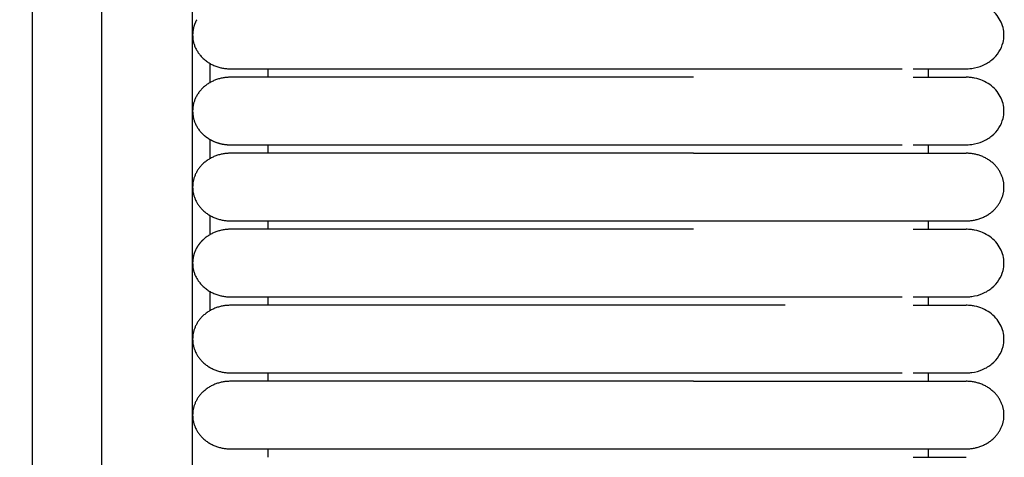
# Model space of a CAD drawing. Header units: millimetres. Extents: x -31695 to -19845, y -5614 to 7253.
# Tile 263 of 432: x -27600 to -27541, y 4797 to 4823. Entities that reach past the tile are written whole.
import ezdxf

# ---------------------------------------------------------------- set-up
doc = ezdxf.new("R2010")
doc.units = ezdxf.units.MM
doc.layers.add('2d', color=7, linetype='Continuous', true_color=0x000000)

msp = doc.modelspace()

# ---------------------------------------------------------------- linework, layer by layer
at = {"layer": '2d', "linetype": 'Continuous', "lineweight": -3}
msp.add_lwpolyline([(-27589.426, 4598.27), (-27589.426, 5374.719)], dxfattribs=at)
for points, knots in [([(-27595.609, 4580.414), (-27595.515, 4581.874), (-27595.437, 4583.335), (-27595.37, 4584.797), (-27595.297, 4586.378), (-27595.239, 4587.961), (-27595.189, 4589.544), (-27595.136, 4591.246), (-27595.094, 4592.949), (-27595.059, 4594.652), (-27595.021, 4596.505), (-27594.993, 4598.358), (-27594.97, 4600.211), (-27594.946, 4602.186), (-27594.929, 4604.161), (-27594.916, 4606.136), (-27594.902, 4608.199), (-27594.894, 4610.262), (-27594.888, 4612.325), (-27594.882, 4614.504), (-27594.879, 4616.683), (-27594.877, 4618.862), (-27594.875, 4622.137), (-27594.875, 4625.411), (-27594.875, 4628.686), (-27594.876, 4639.331), (-27594.875, 4649.975), (-27594.875, 4660.62), (-27594.875, 4672.699), (-27594.875, 4684.778), (-27594.875, 4696.856), (-27594.875, 4710.296), (-27594.875, 4723.735), (-27594.875, 4737.175), (-27594.875, 4751.989), (-27594.875, 4766.804), (-27594.875, 4781.619), (-27594.875, 4813.556), (-27594.875, 4845.491), (-27594.875, 4877.427), (-27594.875, 4910.929), (-27594.875, 4944.432), (-27594.875, 4977.935), (-27594.875, 5011.437), (-27594.875, 5044.939), (-27594.875, 5078.441), (-27594.875, 5094.409), (-27594.875, 5110.377), (-27594.875, 5126.346), (-27594.875, 5142.314), (-27594.875, 5158.284), (-27594.875, 5174.252), (-27594.875, 5181.659), (-27594.875, 5189.066), (-27594.875, 5196.473), (-27594.875, 5203.88), (-27594.875, 5211.288), (-27594.875, 5218.695), (-27594.875, 5224.095), (-27594.875, 5229.495), (-27594.875, 5234.895)], [0, 0, 0, 0, 4.32571, 4.32571, 4.32571, 9.006348, 9.006348, 9.006348, 14.041632, 14.041632, 14.041632, 19.519096, 19.519096, 19.519096, 25.35732, 25.35732, 25.35732, 31.454857, 31.454857, 31.454857, 37.895938, 37.895938, 37.895938, 47.575429, 47.575429, 47.575429, 79.038556, 79.038556, 79.038556, 114.740207, 114.740207, 114.740207, 154.464201, 154.464201, 154.464201, 198.253062, 198.253062, 198.253062, 292.648844, 292.648844, 292.648844, 391.674129, 391.674129, 391.674129, 490.698643, 490.698643, 490.698643, 537.896832, 537.896832, 537.896832, 585.096367, 585.096367, 585.096367, 606.990068, 606.990068, 606.990068, 628.884072, 628.884072, 628.884072, 644.845046, 644.845046, 644.845046, 644.845046]), ([(-27599.815, 4580.596), (-27599.721, 4582.035), (-27599.643, 4583.484), (-27599.576, 4584.924), (-27599.504, 4586.492), (-27599.444, 4588.061), (-27599.395, 4589.629), (-27599.341, 4591.321), (-27599.298, 4593.014), (-27599.263, 4594.706), (-27599.224, 4596.551), (-27599.195, 4598.396), (-27599.171, 4600.241), (-27599.146, 4602.211), (-27599.128, 4604.181), (-27599.114, 4606.15), (-27599.1, 4608.21), (-27599.09, 4610.269), (-27599.083, 4612.329), (-27599.076, 4614.506), (-27599.073, 4616.683), (-27599.07, 4618.86), (-27599.067, 4621.379), (-27599.066, 4623.899), (-27599.065, 4626.418), (-27599.065, 4627.173), (-27599.065, 4627.928), (-27599.064, 4628.683), (-27599.061, 4639.328), (-27599.058, 4649.973), (-27599.056, 4660.618), (-27599.053, 4672.697), (-27599.051, 4684.776), (-27599.049, 4696.855), (-27599.047, 4710.294), (-27599.046, 4723.734), (-27599.045, 4737.174), (-27599.043, 4751.989), (-27599.042, 4766.803), (-27599.041, 4781.618), (-27599.04, 4813.555), (-27599.039, 4845.491), (-27599.038, 4877.427), (-27599.038, 4910.93), (-27599.038, 4944.432), (-27599.038, 4977.935), (-27599.038, 5011.437), (-27599.038, 5044.939), (-27599.038, 5078.441), (-27599.039, 5094.41), (-27599.039, 5110.378), (-27599.039, 5126.346), (-27599.04, 5142.315), (-27599.04, 5158.284), (-27599.041, 5174.252), (-27599.042, 5181.659), (-27599.042, 5189.067), (-27599.043, 5196.474), (-27599.043, 5202.878), (-27599.044, 5209.282), (-27599.044, 5215.686)], [0, 0, 0, 0, 4.271346, 4.271346, 4.271346, 8.910793, 8.910793, 8.910793, 13.915218, 13.915218, 13.915218, 19.369775, 19.369775, 19.369775, 25.191998, 25.191998, 25.191998, 31.279337, 31.279337, 31.279337, 37.714779, 37.714779, 37.714779, 45.161136, 45.161136, 45.161136, 47.392834, 47.392834, 47.392834, 78.857016, 78.857016, 78.857016, 114.55941, 114.55941, 114.55941, 154.283912, 154.283912, 154.283912, 198.073133, 198.073133, 198.073133, 292.469323, 292.469323, 292.469323, 391.494727, 391.494727, 391.494727, 490.51936, 490.51936, 490.51936, 537.717708, 537.717708, 537.717708, 584.917492, 584.917492, 584.917492, 606.811354, 606.811354, 606.811354, 625.740521, 625.740521, 625.740521, 625.740521]), ([(-27542.96, 4820.04), (-27542.771, 4820.046), (-27542.696, 4820.053), (-27542.621, 4820.063), (-27542.398, 4820.093), (-27542.18, 4820.154), (-27541.976, 4820.241), (-27541.772, 4820.329), (-27541.583, 4820.444), (-27541.417, 4820.582), (-27541.086, 4820.857), (-27540.85, 4821.224), (-27540.749, 4821.618), (-27540.674, 4821.914), (-27540.674, 4822.226), (-27540.75, 4822.522), (-27540.825, 4822.818), (-27540.976, 4823.099), (-27541.187, 4823.336), (-27541.399, 4823.573), (-27541.671, 4823.767), (-27541.976, 4823.899), (-27542.129, 4823.965), (-27542.29, 4824.016), (-27542.455, 4824.049), (-27542.538, 4824.066), (-27542.622, 4824.079), (-27542.748, 4824.092), (-27542.79, 4824.095), (-27542.864, 4824.098), (-27542.928, 4824.099), (-27542.96, 4824.1)], [22.969562, 22.969562, 22.969562, 22.969562, 23.177608, 23.177608, 23.177608, 23.803096, 23.803096, 23.803096, 24.429052, 24.429052, 24.429052, 25.694166, 25.694166, 25.694166, 26.637609, 26.637609, 26.637609, 27.580381, 27.580381, 27.580381, 28.523515, 28.523515, 28.523515, 28.992074, 28.992074, 28.992074, 29.241533, 29.241533, 29.366254, 29.366254, 29.459732, 29.459732, 29.459732, 29.459732]), ([(-27559.349, 4820.04), (-27559.121, 4820.04), (-27558.891, 4820.04), (-27558.664, 4820.04), (-27558.436, 4820.04), (-27558.208, 4820.04), (-27557.98, 4820.04), (-27557.752, 4820.04), (-27557.525, 4820.04), (-27557.298, 4820.04), (-27557.071, 4820.04), (-27556.845, 4820.04), (-27556.62, 4820.04), (-27556.395, 4820.04), (-27556.171, 4820.04), (-27555.948, 4820.04), (-27555.726, 4820.04), (-27555.504, 4820.04), (-27555.284, 4820.04), (-27555.229, 4820.04), (-27555.174, 4820.04), (-27555.12, 4820.04), (-27555.092, 4820.04), (-27555.065, 4820.04), (-27554.956, 4820.04), (-27554.847, 4820.04), (-27554.738, 4820.04), (-27554.63, 4820.04), (-27554.413, 4820.04), (-27554.199, 4820.04), (-27553.987, 4820.04), (-27553.774, 4820.04), (-27553.565, 4820.04), (-27553.359, 4820.04), (-27553.153, 4820.04), (-27552.951, 4820.04), (-27552.752, 4820.04), (-27552.553, 4820.04), (-27552.358, 4820.04), (-27552.167, 4820.04), (-27551.976, 4820.04), (-27551.788, 4820.04), (-27551.605, 4820.04), (-27551.421, 4820.04), (-27551.242, 4820.04), (-27551.066, 4820.04), (-27550.891, 4820.04), (-27550.719, 4820.04), (-27550.552, 4820.04), (-27550.386, 4820.04), (-27550.223, 4820.04), (-27550.063, 4820.04), (-27549.906, 4820.04), (-27549.751, 4820.04), (-27549.548, 4820.04), (-27549.53, 4820.04), (-27549.513, 4820.04), (-27549.391, 4820.04), (-27549.356, 4820.04), (-27549.322, 4820.04), (-27549.185, 4820.04), (-27549.151, 4820.04), (-27549.117, 4820.04), (-27548.982, 4820.04), (-27548.949, 4820.04), (-27548.916, 4820.04), (-27548.784, 4820.04), (-27548.719, 4820.04), (-27548.654, 4820.04), (-27548.59, 4820.04), (-27548.526, 4820.04), (-27548.463, 4820.04), (-27548.401, 4820.04), (-27548.338, 4820.04), (-27548.277, 4820.04), (-27548.216, 4820.04), (-27548.155, 4820.04), (-27548.095, 4820.04), (-27548.037, 4820.04), (-27548.007, 4820.04), (-27547.978, 4820.04), (-27547.862, 4820.04), (-27547.805, 4820.04), (-27547.748, 4820.04), (-27546.808, 4820.04)], [0, 0, 0, 0, 0.688874, 0.688874, 0.688874, 1.379115, 1.379115, 1.379115, 2.070613, 2.070613, 2.070613, 2.763252, 2.763252, 2.763252, 3.45691, 3.45691, 3.45691, 4.151483, 4.151483, 4.151483, 4.325243, 4.325243, 4.325243, 4.499054, 4.499054, 4.499054, 4.846837, 4.846837, 4.846837, 5.543068, 5.543068, 5.543068, 6.23829, 6.23829, 6.23829, 6.927078, 6.927078, 6.927078, 7.609792, 7.609792, 7.609792, 8.286497, 8.286497, 8.286497, 8.957118, 8.957118, 8.957118, 9.621514, 9.621514, 9.621514, 10.279449, 10.279449, 10.279449, 11.006992, 11.006992, 11.006992, 11.236869, 11.236869, 11.236869, 11.545229, 11.545229, 11.545229, 11.855657, 11.855657, 11.855657, 12.168098, 12.168098, 12.168098, 12.482506, 12.482506, 12.482506, 12.798832, 12.798832, 12.798832, 13.117033, 13.117033, 13.117033, 13.437075, 13.437075, 13.437075, 13.758926, 13.758926, 13.758926, 14.082567, 14.082567, 14.082567, 14.082567]), ([(-27546.154, 4820.04), (-27545.38, 4820.04), (-27544.743, 4820.04), (-27544.249, 4820.04), (-27543.83, 4820.04), (-27543.514, 4820.04), (-27543.3, 4820.04), (-27543.086, 4820.04), (-27542.975, 4820.04), (-27542.96, 4820.04)], [0, 0, 0, 0, 8.587775, 8.587775, 8.587775, 15.835584, 15.835584, 15.835584, 22.978171, 22.978171, 22.978171, 22.978171]), ([(-27546.155, 4819.533), (-27545.378, 4819.533), (-27544.742, 4819.533), (-27544.25, 4819.533), (-27543.83, 4819.533), (-27543.514, 4819.533), (-27543.301, 4819.533), (-27543.087, 4819.533), (-27542.975, 4819.533), (-27542.96, 4819.533)], [0, 0, 0, 0, 8.649967, 8.649967, 8.649967, 15.950266, 15.950266, 15.950266, 23.144582, 23.144582, 23.144582, 23.144582]), ([(-27542.96, 4815.473), (-27542.771, 4815.479), (-27542.696, 4815.486), (-27542.621, 4815.496), (-27542.398, 4815.526), (-27542.18, 4815.586), (-27541.976, 4815.674), (-27541.772, 4815.762), (-27541.583, 4815.877), (-27541.417, 4816.015), (-27541.086, 4816.29), (-27540.85, 4816.656), (-27540.749, 4817.051), (-27540.674, 4817.347), (-27540.674, 4817.659), (-27540.75, 4817.955), (-27540.825, 4818.251), (-27540.976, 4818.531), (-27541.187, 4818.769), (-27541.399, 4819.006), (-27541.671, 4819.2), (-27541.976, 4819.332), (-27542.129, 4819.398), (-27542.29, 4819.448), (-27542.455, 4819.482), (-27542.538, 4819.499), (-27542.622, 4819.512), (-27542.748, 4819.524), (-27542.79, 4819.528), (-27542.864, 4819.531), (-27542.928, 4819.532), (-27542.96, 4819.533)], [22.96966, 22.96966, 22.96966, 22.96966, 23.177705, 23.177705, 23.177705, 23.803183, 23.803183, 23.803183, 24.429128, 24.429128, 24.429128, 25.694222, 25.694222, 25.694222, 26.63765, 26.63765, 26.63765, 27.580406, 27.580406, 27.580406, 28.523525, 28.523525, 28.523525, 28.992076, 28.992076, 28.992076, 29.241531, 29.241531, 29.36625, 29.36625, 29.459726, 29.459726, 29.459726, 29.459726]), ([(-27559.349, 4815.473), (-27559.121, 4815.473), (-27558.891, 4815.473), (-27558.664, 4815.473), (-27558.436, 4815.473), (-27558.208, 4815.473), (-27557.98, 4815.473), (-27557.752, 4815.473), (-27557.525, 4815.473), (-27557.298, 4815.473), (-27557.071, 4815.473), (-27556.845, 4815.473), (-27556.62, 4815.473), (-27556.395, 4815.473), (-27556.171, 4815.473), (-27555.948, 4815.473), (-27555.726, 4815.473), (-27555.504, 4815.473), (-27555.284, 4815.473), (-27555.229, 4815.473), (-27555.174, 4815.473), (-27555.12, 4815.473), (-27555.092, 4815.473), (-27555.065, 4815.473), (-27554.956, 4815.473), (-27554.847, 4815.473), (-27554.738, 4815.473), (-27554.63, 4815.473), (-27554.413, 4815.473), (-27554.199, 4815.473), (-27553.987, 4815.473), (-27553.774, 4815.473), (-27553.565, 4815.473), (-27553.359, 4815.473), (-27553.153, 4815.473), (-27552.951, 4815.473), (-27552.752, 4815.473), (-27552.553, 4815.473), (-27552.358, 4815.473), (-27552.167, 4815.473), (-27551.976, 4815.473), (-27551.788, 4815.473), (-27551.605, 4815.473), (-27551.421, 4815.473), (-27551.242, 4815.473), (-27551.066, 4815.473), (-27550.891, 4815.473), (-27550.719, 4815.473), (-27550.552, 4815.473), (-27550.385, 4815.473), (-27550.222, 4815.473), (-27550.063, 4815.473), (-27549.906, 4815.473), (-27549.751, 4815.473), (-27549.548, 4815.473), (-27549.53, 4815.473), (-27549.513, 4815.473), (-27549.391, 4815.473), (-27549.356, 4815.473), (-27549.322, 4815.473), (-27549.185, 4815.473), (-27549.151, 4815.473), (-27549.117, 4815.473), (-27548.982, 4815.473), (-27548.949, 4815.473), (-27548.916, 4815.473), (-27548.784, 4815.473), (-27548.719, 4815.473), (-27548.654, 4815.473), (-27548.59, 4815.473), (-27548.526, 4815.473), (-27548.463, 4815.473), (-27548.401, 4815.473), (-27548.338, 4815.473), (-27548.277, 4815.473), (-27548.216, 4815.473), (-27548.156, 4815.473), (-27548.096, 4815.473), (-27548.037, 4815.473), (-27548.007, 4815.473), (-27547.978, 4815.473), (-27547.862, 4815.473), (-27547.805, 4815.473), (-27547.748, 4815.473), (-27546.808, 4815.473)], [0, 0, 0, 0, 0.688874, 0.688874, 0.688874, 1.379115, 1.379115, 1.379115, 2.070614, 2.070614, 2.070614, 2.763252, 2.763252, 2.763252, 3.45691, 3.45691, 3.45691, 4.151484, 4.151484, 4.151484, 4.325244, 4.325244, 4.325244, 4.499055, 4.499055, 4.499055, 4.846838, 4.846838, 4.846838, 5.543069, 5.543069, 5.543069, 6.238291, 6.238291, 6.238291, 6.927079, 6.927079, 6.927079, 7.609793, 7.609793, 7.609793, 8.286498, 8.286498, 8.286498, 8.957119, 8.957119, 8.957119, 9.621515, 9.621515, 9.621515, 10.27945, 10.27945, 10.27945, 11.006993, 11.006993, 11.006993, 11.236871, 11.236871, 11.236871, 11.545231, 11.545231, 11.545231, 11.855658, 11.855658, 11.855658, 12.1681, 12.1681, 12.1681, 12.482507, 12.482507, 12.482507, 12.798834, 12.798834, 12.798834, 13.117034, 13.117034, 13.117034, 13.437076, 13.437076, 13.437076, 13.758927, 13.758927, 13.758927, 14.082568, 14.082568, 14.082568, 14.082568]), ([(-27546.154, 4815.473), (-27545.38, 4815.473), (-27544.743, 4815.473), (-27544.249, 4815.473), (-27543.83, 4815.473), (-27543.514, 4815.473), (-27543.3, 4815.473), (-27543.086, 4815.473), (-27542.975, 4815.473), (-27542.96, 4815.473)], [0, 0, 0, 0, 8.587776, 8.587776, 8.587776, 15.835585, 15.835585, 15.835585, 22.978173, 22.978173, 22.978173, 22.978173]), ([(-27546.155, 4810.398), (-27545.378, 4810.398), (-27544.742, 4810.398), (-27544.25, 4810.398), (-27543.83, 4810.398), (-27543.514, 4810.398), (-27543.301, 4810.398), (-27543.087, 4810.398), (-27542.975, 4810.398), (-27542.96, 4810.398)], [0, 0, 0, 0, 8.649967, 8.649967, 8.649967, 15.950266, 15.950266, 15.950266, 23.144582, 23.144582, 23.144582, 23.144582]), ([(-27542.959, 4806.338), (-27542.771, 4806.344), (-27542.696, 4806.351), (-27542.621, 4806.361), (-27542.398, 4806.391), (-27542.18, 4806.452), (-27541.976, 4806.539), (-27541.772, 4806.627), (-27541.583, 4806.742), (-27541.417, 4806.88), (-27541.086, 4807.155), (-27540.85, 4807.522), (-27540.749, 4807.916), (-27540.674, 4808.212), (-27540.674, 4808.524), (-27540.75, 4808.82), (-27540.825, 4809.116), (-27540.976, 4809.397), (-27541.187, 4809.634), (-27541.399, 4809.871), (-27541.671, 4810.065), (-27541.976, 4810.197), (-27542.129, 4810.263), (-27542.29, 4810.313), (-27542.455, 4810.347), (-27542.538, 4810.364), (-27542.622, 4810.377), (-27542.748, 4810.39), (-27542.79, 4810.393), (-27542.864, 4810.396), (-27542.928, 4810.397), (-27542.96, 4810.398)], [23.445705, 23.445705, 23.445705, 23.445705, 23.445782, 23.445782, 23.445782, 24.046146, 24.046146, 24.046146, 24.646957, 24.646957, 24.646957, 25.861254, 25.861254, 25.861254, 26.766801, 26.766801, 26.766801, 27.671703, 27.671703, 27.671703, 28.576953, 28.576953, 28.576953, 29.026691, 29.026691, 29.026691, 29.266129, 29.266129, 29.385841, 29.385841, 29.475563, 29.475563, 29.475563, 29.475563]), ([(-27553.838, 4805.831), (-27554.77, 4805.831), (-27555.721, 4805.831), (-27557.63, 4805.831), (-27558.535, 4805.831), (-27560.093, 4805.831), (-27560.72, 4805.83), (-27561.34, 4805.83)], [-1.819189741, -1.819189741, -1.819189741, -1.819189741, -1.816099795, -1.816099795, -1.813289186, -1.813289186, -1.811378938, -1.811378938, -1.811378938, -1.811378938]), ([(-27559.349, 4806.338), (-27559.121, 4806.338), (-27558.891, 4806.338), (-27558.664, 4806.338), (-27558.436, 4806.338), (-27558.208, 4806.338), (-27557.98, 4806.338), (-27557.752, 4806.338), (-27557.525, 4806.338), (-27557.298, 4806.338), (-27557.071, 4806.338), (-27556.845, 4806.338), (-27556.62, 4806.338), (-27556.395, 4806.338), (-27556.171, 4806.338), (-27555.948, 4806.338), (-27555.726, 4806.338), (-27555.504, 4806.338), (-27555.284, 4806.338), (-27555.229, 4806.338), (-27555.174, 4806.338), (-27555.12, 4806.338), (-27555.092, 4806.338), (-27555.065, 4806.338), (-27554.956, 4806.338), (-27554.847, 4806.338), (-27554.738, 4806.338), (-27554.63, 4806.338), (-27554.413, 4806.338), (-27554.199, 4806.338), (-27553.987, 4806.338), (-27553.774, 4806.338), (-27553.565, 4806.338), (-27553.359, 4806.338), (-27553.153, 4806.338), (-27552.951, 4806.338), (-27552.752, 4806.338), (-27552.553, 4806.338), (-27552.358, 4806.338), (-27552.167, 4806.338), (-27551.976, 4806.338), (-27551.788, 4806.338), (-27551.605, 4806.338), (-27551.421, 4806.338), (-27551.242, 4806.338), (-27551.066, 4806.338), (-27550.891, 4806.338), (-27550.719, 4806.338), (-27550.552, 4806.338), (-27550.385, 4806.338), (-27550.222, 4806.338), (-27550.063, 4806.338), (-27549.906, 4806.338), (-27549.751, 4806.338), (-27549.548, 4806.338), (-27549.53, 4806.338), (-27549.513, 4806.338), (-27549.391, 4806.338), (-27549.356, 4806.338), (-27549.322, 4806.338), (-27549.185, 4806.338), (-27549.151, 4806.338), (-27549.117, 4806.338), (-27548.982, 4806.338), (-27548.949, 4806.338), (-27548.916, 4806.338), (-27548.784, 4806.338), (-27548.719, 4806.338), (-27548.654, 4806.338), (-27548.59, 4806.338), (-27548.526, 4806.338), (-27548.463, 4806.338), (-27548.401, 4806.338), (-27548.339, 4806.338), (-27548.277, 4806.338), (-27548.216, 4806.338), (-27548.156, 4806.338), (-27548.096, 4806.338), (-27548.037, 4806.338), (-27548.007, 4806.338), (-27547.978, 4806.338), (-27547.862, 4806.338), (-27547.805, 4806.338), (-27547.748, 4806.338), (-27546.808, 4806.338)], [0, 0, 0, 0, 0.688874, 0.688874, 0.688874, 1.379115, 1.379115, 1.379115, 2.070614, 2.070614, 2.070614, 2.763252, 2.763252, 2.763252, 3.45691, 3.45691, 3.45691, 4.151484, 4.151484, 4.151484, 4.325244, 4.325244, 4.325244, 4.499055, 4.499055, 4.499055, 4.846838, 4.846838, 4.846838, 5.543069, 5.543069, 5.543069, 6.238291, 6.238291, 6.238291, 6.927079, 6.927079, 6.927079, 7.609793, 7.609793, 7.609793, 8.286498, 8.286498, 8.286498, 8.957119, 8.957119, 8.957119, 9.621515, 9.621515, 9.621515, 10.279451, 10.279451, 10.279451, 11.006993, 11.006993, 11.006993, 11.236871, 11.236871, 11.236871, 11.545231, 11.545231, 11.545231, 11.855659, 11.855659, 11.855659, 12.1681, 12.1681, 12.1681, 12.482508, 12.482508, 12.482508, 12.798834, 12.798834, 12.798834, 13.117034, 13.117034, 13.117034, 13.437076, 13.437076, 13.437076, 13.758928, 13.758928, 13.758928, 14.082568, 14.082568, 14.082568, 14.082568]), ([(-27546.155, 4805.831), (-27545.378, 4805.831), (-27544.742, 4805.831), (-27544.25, 4805.831), (-27543.83, 4805.831), (-27543.514, 4805.831), (-27543.301, 4805.831), (-27543.087, 4805.831), (-27542.975, 4805.831), (-27542.96, 4805.831)], [0, 0, 0, 0, 8.649967, 8.649967, 8.649967, 15.950267, 15.950267, 15.950267, 23.144582, 23.144582, 23.144582, 23.144582]), ([(-27546.154, 4806.338), (-27545.38, 4806.338), (-27544.743, 4806.338), (-27544.249, 4806.338), (-27543.83, 4806.338), (-27543.514, 4806.338), (-27543.3, 4806.338), (-27543.086, 4806.338), (-27542.975, 4806.338), (-27542.96, 4806.338)], [0, 0, 0, 0, 8.587778, 8.587778, 8.587778, 15.835588, 15.835588, 15.835588, 22.978178, 22.978178, 22.978178, 22.978178]), ([(-27542.96, 4801.771), (-27542.771, 4801.777), (-27542.696, 4801.784), (-27542.621, 4801.794), (-27542.398, 4801.824), (-27542.18, 4801.884), (-27541.976, 4801.972), (-27541.772, 4802.06), (-27541.583, 4802.175), (-27541.417, 4802.313), (-27541.086, 4802.588), (-27540.85, 4802.954), (-27540.749, 4803.349), (-27540.674, 4803.645), (-27540.674, 4803.957), (-27540.75, 4804.253), (-27540.825, 4804.549), (-27540.976, 4804.829), (-27541.187, 4805.067), (-27541.399, 4805.304), (-27541.671, 4805.498), (-27541.976, 4805.63), (-27542.129, 4805.696), (-27542.29, 4805.746), (-27542.455, 4805.78), (-27542.538, 4805.797), (-27542.622, 4805.81), (-27542.748, 4805.822), (-27542.79, 4805.826), (-27542.864, 4805.828), (-27542.928, 4805.83), (-27542.96, 4805.831)], [22.969644, 22.969644, 22.969644, 22.969644, 23.177689, 23.177689, 23.177689, 23.803169, 23.803169, 23.803169, 24.429115, 24.429115, 24.429115, 25.694213, 25.694213, 25.694213, 26.637644, 26.637644, 26.637644, 27.580402, 27.580402, 27.580402, 28.523525, 28.523525, 28.523525, 28.992077, 28.992077, 28.992077, 29.241532, 29.241532, 29.366252, 29.366252, 29.459728, 29.459728, 29.459728, 29.459728]), ([(-27559.349, 4801.771), (-27559.121, 4801.771), (-27558.892, 4801.771), (-27558.664, 4801.771), (-27558.436, 4801.771), (-27558.208, 4801.771), (-27557.98, 4801.771), (-27557.752, 4801.771), (-27557.525, 4801.771), (-27557.298, 4801.771), (-27557.071, 4801.771), (-27556.845, 4801.771), (-27556.62, 4801.771), (-27556.395, 4801.771), (-27556.171, 4801.771), (-27555.948, 4801.771), (-27555.726, 4801.771), (-27555.504, 4801.771), (-27555.284, 4801.771), (-27555.229, 4801.771), (-27555.174, 4801.771), (-27555.12, 4801.771), (-27555.092, 4801.771), (-27555.065, 4801.771), (-27554.956, 4801.771), (-27554.847, 4801.771), (-27554.738, 4801.771), (-27554.63, 4801.771), (-27554.413, 4801.771), (-27554.199, 4801.771), (-27553.987, 4801.771), (-27553.774, 4801.771), (-27553.565, 4801.771), (-27553.359, 4801.771), (-27553.153, 4801.771), (-27552.951, 4801.771), (-27552.752, 4801.771), (-27552.553, 4801.771), (-27552.358, 4801.771), (-27552.167, 4801.771), (-27551.976, 4801.771), (-27551.788, 4801.771), (-27551.605, 4801.771), (-27551.421, 4801.771), (-27551.242, 4801.771), (-27551.066, 4801.771), (-27550.891, 4801.771), (-27550.719, 4801.771), (-27550.552, 4801.771), (-27550.385, 4801.771), (-27550.222, 4801.771), (-27550.063, 4801.771), (-27549.905, 4801.771), (-27549.751, 4801.771), (-27549.548, 4801.771), (-27549.53, 4801.771), (-27549.513, 4801.771), (-27549.391, 4801.771), (-27549.356, 4801.771), (-27549.322, 4801.771), (-27549.185, 4801.771), (-27549.151, 4801.771), (-27549.117, 4801.771), (-27548.982, 4801.771), (-27548.949, 4801.771), (-27548.916, 4801.771), (-27548.784, 4801.771), (-27548.719, 4801.771), (-27548.654, 4801.771), (-27548.59, 4801.771), (-27548.526, 4801.771), (-27548.463, 4801.771), (-27548.401, 4801.771), (-27548.339, 4801.771), (-27548.277, 4801.771), (-27548.216, 4801.771), (-27548.156, 4801.771), (-27548.096, 4801.771), (-27548.037, 4801.771), (-27548.007, 4801.771), (-27547.978, 4801.771), (-27547.862, 4801.771), (-27547.805, 4801.771), (-27547.748, 4801.771), (-27546.808, 4801.771)], [1.757749, 1.757749, 1.757749, 1.757749, 2.448202, 2.448202, 2.448202, 3.138433, 3.138433, 3.138433, 3.829922, 3.829922, 3.829922, 4.522551, 4.522551, 4.522551, 5.2162, 5.2162, 5.2162, 5.910764, 5.910764, 5.910764, 6.084521, 6.084521, 6.084521, 6.25833, 6.25833, 6.25833, 6.606108, 6.606108, 6.606108, 7.30233, 7.30233, 7.30233, 7.997542, 7.997542, 7.997542, 8.686321, 8.686321, 8.686321, 9.369025, 9.369025, 9.369025, 10.045721, 10.045721, 10.045721, 10.716332, 10.716332, 10.716332, 11.38072, 11.38072, 11.38072, 12.038646, 12.038646, 12.038646, 12.766178, 12.766178, 12.766178, 12.996053, 12.996053, 12.996053, 13.304408, 13.304408, 13.304408, 13.614832, 13.614832, 13.614832, 13.927269, 13.927269, 13.927269, 14.241672, 14.241672, 14.241672, 14.557994, 14.557994, 14.557994, 14.87619, 14.87619, 14.87619, 15.196228, 15.196228, 15.196228, 15.518074, 15.518074, 15.518074, 15.841711, 15.841711, 15.841711, 15.841711]), ([(-27546.154, 4801.771), (-27545.38, 4801.771), (-27544.743, 4801.771), (-27544.249, 4801.771), (-27543.83, 4801.771), (-27543.514, 4801.771), (-27543.3, 4801.771), (-27543.086, 4801.771), (-27542.975, 4801.771), (-27542.96, 4801.771)], [0, 0, 0, 0, 8.587778, 8.587778, 8.587778, 15.835589, 15.835589, 15.835589, 22.97818, 22.97818, 22.97818, 22.97818]), ([(-27546.155, 4796.696), (-27545.378, 4796.696), (-27544.742, 4796.696), (-27544.25, 4796.696), (-27543.83, 4796.696), (-27543.514, 4796.696), (-27543.301, 4796.696), (-27543.087, 4796.696), (-27542.975, 4796.696), (-27542.96, 4796.696)], [0, 0, 0, 0, 8.649967, 8.649967, 8.649967, 15.950267, 15.950267, 15.950267, 23.144583, 23.144583, 23.144583, 23.144583])]:
    msp.add_open_spline(points, degree=3, knots=knots, dxfattribs=at)
for points, weights, knots in [([(-27589.179, 4822.992), (-27589.426, 4822.558), (-27589.426, 4822.07), (-27589.426, 4820.04), (-27587.16, 4820.04)], [0.874965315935, 0.909550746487, 1, 0.707106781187, 1], [14.737798, 14.737798, 14.737798, 15.707963, 15.707963, 18.849556, 18.849556, 18.849556]), ([(-27587.16, 4820.04), (-27587.16, 4820.04), (-27584.836, 4820.04), (-27582.512, 4820.04), (-27579.226, 4820.04)], [1, 0.853553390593, 0.853553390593, 0.853553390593, 1], [0, 0, 0, 5.79899, 5.79899, 11.59798, 11.59798, 11.59798]), ([(-27587.16, 4819.533), (-27588.099, 4819.533), (-27588.762, 4818.938), (-27589.426, 4818.344), (-27589.426, 4817.503), (-27589.426, 4816.662), (-27588.762, 4816.067), (-27588.509, 4815.84), (-27588.189, 4815.694)], [1, 0.853553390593, 0.853553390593, 0.853553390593, 1, 0.853553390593, 0.853553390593, 0.853553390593, 0.874965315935], [0, 0, 0, 1.656854, 1.656854, 3.313708, 3.313708, 4.970563, 4.970563, 5.604101, 5.604101, 5.604101]), ([(-27579.226, 4819.533), (-27582.512, 4819.533), (-27584.836, 4819.533), (-27587.16, 4819.533), (-27587.16, 4819.533)], [1, 0.853553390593, 0.853553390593, 0.853553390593, 1], [0, 0, 0, 5.79899, 5.79899, 11.59798, 11.59798, 11.59798]), ([(-27587.16, 4815.473), (-27587.16, 4815.473), (-27584.836, 4815.473), (-27582.512, 4815.473), (-27579.226, 4815.473)], [1, 0.853553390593, 0.853553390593, 0.853553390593, 1], [0, 0, 0, 5.79899, 5.79899, 11.59798, 11.59798, 11.59798]), ([(-27587.16, 4814.965), (-27589.426, 4814.965), (-27589.426, 4812.935), (-27589.426, 4810.906), (-27587.16, 4810.906)], [1, 0.707106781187, 1, 0.707106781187, 1], [6.283185, 6.283185, 6.283185, 9.424778, 9.424778, 12.566371, 12.566371, 12.566371]), ([(-27579.226, 4814.965), (-27582.512, 4814.965), (-27584.836, 4814.965), (-27587.16, 4814.965), (-27587.16, 4814.965)], [1, 0.853553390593, 0.853553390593, 0.853553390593, 1], [0, 0, 0, 5.79899, 5.79899, 11.59798, 11.59798, 11.59798]), ([(-27559.349, 4814.965), (-27553.715, 4814.965), (-27549.732, 4814.965), (-27547.068, 4814.965), (-27546.154, 4814.965)], [1, 0.853553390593, 0.853553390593, 0.853553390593, 0.919067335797], [0, 0, 0, 9.941125, 9.941125, 16.590224, 16.590224, 16.590224]), ([(-27542.96, 4810.906), (-27540.693, 4810.906), (-27540.693, 4812.935), (-27540.693, 4814.965), (-27542.96, 4814.965)], [1, 0.707106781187, 1, 0.707106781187, 1], [0, 0, 0, 1.570796, 1.570796, 3.141593, 3.141593, 3.141593]), ([(-27587.16, 4810.906), (-27587.16, 4810.906), (-27584.836, 4810.906), (-27582.512, 4810.906), (-27579.226, 4810.906)], [1, 0.853553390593, 0.853553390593, 0.853553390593, 1], [0, 0, 0, 5.79899, 5.79899, 11.59798, 11.59798, 11.59798]), ([(-27559.349, 4810.906), (-27553.715, 4810.906), (-27549.732, 4810.906), (-27547.068, 4810.906), (-27546.154, 4810.906)], [1, 0.853553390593, 0.853553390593, 0.853553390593, 0.919067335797], [0, 0, 0, 9.941125, 9.941125, 16.590224, 16.590224, 16.590224]), ([(-27587.16, 4810.398), (-27588.099, 4810.398), (-27588.762, 4809.804), (-27589.016, 4809.576), (-27589.179, 4809.29)], [1, 0.853553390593, 0.853553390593, 0.853553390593, 0.874965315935], [0, 0, 0, 1.656854, 1.656854, 2.290392, 2.290392, 2.290392]), ([(-27579.226, 4810.398), (-27582.512, 4810.398), (-27584.836, 4810.398), (-27587.16, 4810.398), (-27587.16, 4810.398)], [1, 0.853553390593, 0.853553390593, 0.853553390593, 1], [0, 0, 0, 5.79899, 5.79899, 11.59798, 11.59798, 11.59798]), ([(-27589.179, 4809.29), (-27589.426, 4808.855), (-27589.426, 4808.368), (-27589.426, 4806.338), (-27587.16, 4806.338)], [0.874965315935, 0.909550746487, 1, 0.707106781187, 1], [14.737798, 14.737798, 14.737798, 15.707963, 15.707963, 18.849556, 18.849556, 18.849556]), ([(-27587.16, 4805.831), (-27589.426, 4805.831), (-27589.426, 4803.801), (-27589.426, 4801.771), (-27587.16, 4801.771)], [1, 0.707106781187, 1, 0.707106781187, 1], [12.566371, 12.566371, 12.566371, 15.707963, 15.707963, 18.849556, 18.849556, 18.849556]), ([(-27587.16, 4806.338), (-27587.16, 4806.338), (-27584.836, 4806.338), (-27582.512, 4806.338), (-27579.226, 4806.338)], [1, 0.853553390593, 0.853553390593, 0.853553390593, 1], [0, 0, 0, 5.79899, 5.79899, 11.59798, 11.59798, 11.59798]), ([(-27579.226, 4805.831), (-27582.512, 4805.831), (-27584.836, 4805.831), (-27587.16, 4805.831), (-27587.16, 4805.831)], [1, 0.853553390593, 0.853553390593, 0.853553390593, 1], [0, 0, 0, 5.79899, 5.79899, 11.59798, 11.59798, 11.59798]), ([(-27587.16, 4801.771), (-27587.16, 4801.771), (-27584.836, 4801.771), (-27582.512, 4801.771), (-27579.226, 4801.771)], [1, 0.853553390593, 0.853553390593, 0.853553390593, 1], [0, 0, 0, 5.79899, 5.79899, 11.59798, 11.59798, 11.59798]), ([(-27587.16, 4801.263), (-27589.426, 4801.263), (-27589.426, 4799.233), (-27589.426, 4797.204), (-27587.16, 4797.204)], [1, 0.707106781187, 1, 0.707106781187, 1], [6.283185, 6.283185, 6.283185, 9.424778, 9.424778, 12.566371, 12.566371, 12.566371]), ([(-27579.226, 4801.263), (-27582.512, 4801.263), (-27584.836, 4801.263), (-27587.16, 4801.263), (-27587.16, 4801.263)], [1, 0.853553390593, 0.853553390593, 0.853553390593, 1], [0, 0, 0, 5.79899, 5.79899, 11.59798, 11.59798, 11.59798]), ([(-27559.349, 4801.263), (-27553.715, 4801.263), (-27549.732, 4801.263), (-27547.068, 4801.263), (-27546.154, 4801.263)], [1, 0.853553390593, 0.853553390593, 0.853553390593, 0.919067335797], [0, 0, 0, 9.941125, 9.941125, 16.590224, 16.590224, 16.590224]), ([(-27542.96, 4797.204), (-27540.693, 4797.204), (-27540.693, 4799.233), (-27540.693, 4801.263), (-27542.96, 4801.263)], [1, 0.707106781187, 1, 0.707106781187, 1], [0, 0, 0, 1.570796, 1.570796, 3.141593, 3.141593, 3.141593]), ([(-27587.16, 4797.204), (-27587.16, 4797.204), (-27584.836, 4797.204), (-27582.512, 4797.204), (-27579.226, 4797.204)], [1, 0.853553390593, 0.853553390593, 0.853553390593, 1], [0, 0, 0, 5.79899, 5.79899, 11.59798, 11.59798, 11.59798]), ([(-27559.349, 4797.204), (-27553.715, 4797.204), (-27549.732, 4797.204), (-27547.068, 4797.204), (-27546.154, 4797.204)], [1, 0.853553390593, 0.853553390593, 0.853553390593, 0.919067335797], [0, 0, 0, 9.941125, 9.941125, 16.590224, 16.590224, 16.590224])]:
    msp.add_rational_spline(points, weights, degree=2, knots=knots, dxfattribs=at)
for points, degree in [([(-27588.372, 4819.218), (-27588.372, 4819.597), (-27588.372, 4819.976), (-27588.372, 4820.355)], 3), ([(-27584.893, 4819.533), (-27584.893, 4819.787), (-27584.893, 4820.04)], 2), ([(-27579.226, 4820.04), (-27569.288, 4820.04), (-27559.349, 4820.04)], 2), ([(-27545.226, 4819.533), (-27545.226, 4819.787), (-27545.226, 4820.04)], 2), ([(-27559.349, 4819.533), (-27569.288, 4819.533), (-27579.226, 4819.533)], 2), ([(-27588.372, 4814.651), (-27588.372, 4815.03), (-27588.372, 4815.409), (-27588.372, 4815.788)], 3), ([(-27584.893, 4814.965), (-27584.893, 4815.219), (-27584.893, 4815.473)], 2), ([(-27579.226, 4815.473), (-27569.288, 4815.473), (-27559.349, 4815.473)], 2), ([(-27545.226, 4814.965), (-27545.226, 4815.219), (-27545.226, 4815.473)], 2), ([(-27559.349, 4814.965), (-27569.288, 4814.965), (-27579.226, 4814.965)], 2), ([(-27588.372, 4810.083), (-27588.372, 4810.462), (-27588.372, 4810.841), (-27588.372, 4811.22)], 3), ([(-27584.893, 4810.398), (-27584.893, 4810.652), (-27584.893, 4810.906)], 2), ([(-27579.226, 4810.906), (-27569.288, 4810.906), (-27559.349, 4810.906)], 2), ([(-27545.226, 4810.398), (-27545.226, 4810.652), (-27545.226, 4810.906)], 2), ([(-27559.349, 4810.398), (-27569.288, 4810.398), (-27579.226, 4810.398)], 2), ([(-27588.372, 4805.516), (-27588.372, 4805.895), (-27588.372, 4806.274), (-27588.372, 4806.653)], 3), ([(-27584.893, 4805.831), (-27584.893, 4806.085), (-27584.893, 4806.339)], 2), ([(-27579.226, 4806.338), (-27569.288, 4806.338), (-27559.349, 4806.338)], 2), ([(-27561.34, 4805.831), (-27570.283, 4805.831), (-27579.226, 4805.831)], 2), ([(-27545.226, 4805.831), (-27545.226, 4806.085), (-27545.226, 4806.338)], 2), ([(-27584.893, 4801.264), (-27584.893, 4801.517), (-27584.893, 4801.771)], 2), ([(-27579.226, 4801.771), (-27569.288, 4801.771), (-27559.349, 4801.771)], 2), ([(-27545.226, 4801.263), (-27545.226, 4801.517), (-27545.226, 4801.771)], 2), ([(-27559.349, 4801.263), (-27569.288, 4801.263), (-27579.226, 4801.263)], 2), ([(-27584.893, 4796.696), (-27584.893, 4796.95), (-27584.893, 4797.204)], 2), ([(-27579.226, 4797.204), (-27569.288, 4797.204), (-27559.349, 4797.204)], 2), ([(-27545.226, 4796.696), (-27545.226, 4796.95), (-27545.226, 4797.204)], 2)]:
    msp.add_open_spline(points, degree=degree, dxfattribs=at)
for points, weights in [([(-27588.189, 4815.694), (-27587.704, 4815.473), (-27587.16, 4815.473)], [0.874965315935, 0.909550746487, 1]), ([(-27546.154, 4814.965), (-27542.96, 4814.965), (-27542.96, 4814.965)], [0.919067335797, 0.951503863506, 1]), ([(-27546.154, 4810.906), (-27542.96, 4810.906), (-27542.96, 4810.906)], [0.919067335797, 0.951503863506, 1]), ([(-27546.154, 4801.263), (-27542.96, 4801.263), (-27542.96, 4801.263)], [0.919067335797, 0.951503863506, 1]), ([(-27546.154, 4797.204), (-27542.96, 4797.204), (-27542.96, 4797.204)], [0.919067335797, 0.951503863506, 1])]:
    msp.add_rational_spline(points, weights, degree=2, dxfattribs=at)

doc.saveas('drawing.dxf')
